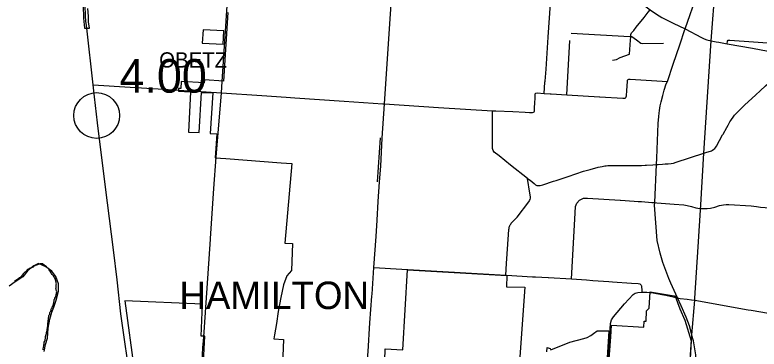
# Model space of a CAD drawing. Extents: x 1729596 to 1934326, y 644115 to 911751.
# Drawn here: x 1824362 to 1848780, y 670183 to 681139 of the extents above; entities that cross this region are included whole.
import ezdxf

# ---------------------------------------------------------------- set-up
doc = ezdxf.new("R2010")
doc.units = 0
for name, color, linetype in [('Default', 7, 'Continuous'), ('GM_X_City_Street', 7, 'Continuous'), ('GM_X_Corporation', 7, 'Continuous'), ('GM_X_Corporation_Text', 7, 'Continuous'), ('GM_X_County_Road', 7, 'Continuous'), ('GM_X_Township', 7, 'Continuous'), ('GM_X_Township_Road', 7, 'Continuous'), ('GM_X_Township_Text', 7, 'Continuous'), ('GM_X_US_Route', 7, 'Continuous')]:
    doc.layers.add(name, color=color, linetype=linetype)

msp = doc.modelspace()

# ---------------------------------------------------------------- linework, layer by layer
at = {"layer": 'Default'}
msp.add_circle((1827045, 677840), 750, dxfattribs=at)
at = {"layer": 'GM_X_City_Street'}
for points in [[(1844078, 682489), (1844188, 682354), (1844551, 681922), (1844726, 681707), (1844810, 681617), (1844897, 681531), (1845201, 681310), (1845410, 681158), (1845583, 681058), (1845591, 681054)], [(1836677, 681009), (1836772, 682434)], [(1846347, 680664), (1846355, 680687), (1846517, 681151), (1846591, 681367), (1846659, 681565), (1846683, 681635), (1846829, 682076)], [(1831162, 678952), (1831340, 681601), (1831343, 681769)], [(1844747, 680735), (1845008, 681052), (1845136, 681229), (1845201, 681310)], [(1845591, 681054), (1845960, 680870), (1846355, 680687), (1846885, 680396), (1846973, 680352), (1847061, 680317), (1847206, 680290), (1847368, 680257), (1847456, 680242)], [(1842609, 680544), (1844540, 680430)], [(1844550, 680165), (1844568, 680429), (1844569, 680443), (1844575, 680495), (1844598, 680549), (1844666, 680629), (1844745, 680732), (1844747, 680735)], [(1845419, 676445), (1845472, 677583), (1845485, 677812), (1845503, 677916), (1845512, 678009), (1845535, 678158), (1845561, 678293), (1845617, 678500), (1845669, 678672), (1845733, 678875), (1845769, 678960), (1845963, 679527), (1846176, 680154), (1846347, 680664)], [(1844540, 680430), (1844568, 680429), (1844607, 680427), (1844758, 680320), (1844903, 680213), (1844941, 680196), (1845638, 680215)], [(1847735, 680195), (1847747, 680281), (1847763, 680306), (1847815, 680306), (1849376, 680203), (1849436, 680197), (1849480, 680187), (1849554, 680155), (1849692, 680058), (1849854, 679940), (1849942, 679875), (1849888, 679772)], [(1844529, 679852), (1844550, 680163), (1844550, 680165)], [(1847456, 680242), (1847735, 680195), (1848561, 680047), (1848847, 679999), (1849507, 679879), (1849629, 679848), (1849888, 679772), (1849983, 679737), (1850029, 679718), (1850075, 679699)], [(1843972, 679652), (1844104, 679677), (1844221, 679745), (1844529, 679852)], [(1848303, 678175), (1848677, 678522), (1848813, 678650), (1848988, 678813), (1849229, 679022), (1849471, 679219), (1849626, 679343), (1849941, 679594), (1849997, 679641), (1850075, 679699)], [(1826931, 678843), (1828140, 678771), (1829068, 678718), (1829718, 678674)], [(1843547, 678453), (1843555, 678453), (1844303, 678406), (1844355, 678404), (1844387, 678412), (1844406, 678429), (1844421, 678454), (1844429, 678488), (1844439, 678659), (1844460, 678960), (1844466, 678997), (1844478, 679018), (1844502, 679034), (1844547, 679035), (1845769, 678960)], [(1832462, 678492), (1833257, 678440)], [(1835165, 678309), (1836437, 678222)], [(1847851, 677677), (1847871, 677708), (1847930, 677788), (1847976, 677847), (1848017, 677897), (1848088, 677971), (1848166, 678048), (1848189, 678069)], [(1847595, 677225), (1847721, 677452)], [(1847066, 676634), (1847188, 676673), (1847213, 676685)], [(1830781, 673788), (1830782, 673806), (1830885, 675453), (1830967, 676475)], [(1842035, 675685), (1842121, 675713), (1842511, 675842), (1843018, 676011), (1843241, 676075), (1843499, 676142), (1843630, 676172), (1843714, 676188), (1843766, 676195), (1843816, 676198), (1844223, 676200), (1844539, 676199), (1844716, 676199), (1844923, 676203), (1845040, 676209), (1845086, 676212)], [(1841573, 675541), (1841597, 675541), (1841687, 675569), (1842035, 675685)], [(1842619, 672484), (1842736, 674446), (1842760, 674855), (1842801, 674968), (1842890, 675063), (1843015, 675128), (1843146, 675134), (1844223, 675067), (1844236, 675063), (1844676, 675035), (1844816, 675025), (1844839, 675024)], [(1845419, 674983), (1845996, 674939), (1846306, 674916), (1846424, 674895), (1846565, 674858), (1846705, 674817), (1846840, 674795), (1846862, 674794), (1846880, 674793)], [(1846880, 674793), (1846958, 674789), (1847073, 674789), (1847185, 674805), (1847331, 674838), (1847483, 674885), (1847613, 674910), (1847696, 674919), (1847787, 674921), (1848522, 674877), (1848695, 674859), (1848830, 674836), (1849131, 674810)], [(1830559, 670575), (1830560, 670589), (1830740, 673138), (1830781, 673788)], [(1841440, 672549), (1841860, 672530)], [(1841860, 672530), (1841869, 672530), (1842619, 672484), (1843119, 672450)], [(1843329, 672436), (1843496, 672425), (1843853, 672400)], [(1844917, 672253), (1844924, 672231), (1844926, 672200), (1844929, 672149)], [(1845306, 672028), (1845593, 671975), (1845722, 671947)], [(1845722, 671947), (1845960, 671895), (1846033, 671879)], [(1846137, 671857), (1846186, 671846), (1846418, 671818), (1846563, 671798), (1846662, 671785)], [(1846662, 671785), (1846668, 671784), (1848424, 671472), (1848523, 671455), (1849656, 671265), (1850152, 671175), (1851462, 670939), (1852096, 670831)]]:
    msp.add_lwpolyline(points, dxfattribs=at)
at = {"layer": 'GM_X_Corporation'}
for points in [[(1826597, 681446), (1826612, 681029), (1826642, 680704), (1826808, 680704), (1826777, 680907), (1826772, 681094), (1826759, 681351)], [(1831348, 681221), (1831284, 680179), (1831210, 678967), (1830578, 679007), (1830572, 678908), (1829817, 678955), (1829803, 678721), (1829727, 678724), (1829729, 678640), (1830123, 678618), (1830063, 677300), (1830403, 677283), (1830488, 678597), (1830859, 678580), (1830773, 677249), (1830986, 677237), (1830937, 676456), (1831279, 676430), (1833096, 676292), (1833443, 676266), (1833220, 673658), (1833467, 673640), (1833434, 672761), (1833283, 672584), (1833173, 672288), (1833085, 671876), (1833003, 671416), (1832946, 671021), (1832883, 670647), (1832863, 670515), (1833173, 670502), (1833129, 669403)], [(1825292, 670159), (1825292, 670184), (1825300, 670244), (1825317, 670295), (1825317, 670321), (1825326, 670355), (1825326, 670415), (1825343, 670440), (1825351, 670466), (1825351, 670491), (1825368, 670542), (1825368, 670568), (1825368, 670594), (1825403, 670696), (1825403, 670722), (1825411, 670764), (1825420, 670790), (1825420, 670841), (1825428, 670867), (1825428, 670892), (1825445, 670943), (1825445, 670969), (1825445, 671046), (1825454, 671071), (1825454, 671122), (1825462, 671148), (1825462, 671199), (1825479, 671250), (1825479, 671276), (1825488, 671301), (1825505, 671327), (1825505, 671353), (1825513, 671378), (1825522, 671404), (1825539, 671429), (1825548, 671455), (1825556, 671489), (1825565, 671515), (1825582, 671540), (1825590, 671566), (1825607, 671591), (1825616, 671626), (1825641, 671702), (1825641, 671728), (1825650, 671754), (1825650, 671779), (1825650, 671805), (1825667, 671830), (1825676, 671856), (1825693, 671881), (1825701, 671907), (1825718, 671975), (1825727, 672001), (1825727, 672026), (1825735, 672061), (1825727, 672095), (1825718, 672120), (1825718, 672146), (1825710, 672171), (1825718, 672197), (1825718, 672299), (1825727, 672325), (1825718, 672351), (1825718, 672376), (1825693, 672453), (1825693, 672478), (1825658, 672530), (1825650, 672555), (1825624, 672581), (1825590, 672632), (1825565, 672658), (1825556, 672683), (1825522, 672734), (1825496, 672751), (1825488, 672777), (1825471, 672803), (1825445, 672837), (1825420, 672854), (1825403, 672879), (1825351, 672913), (1825326, 672939), (1825266, 672982), (1825215, 672982), (1825189, 672973), (1825155, 672965), (1825104, 672948), (1825070, 672939), (1825044, 672930), (1825019, 672913), (1824968, 672896), (1824959, 672871), (1824933, 672862), (1824908, 672845), (1824831, 672820), (1824806, 672803), (1824780, 672794), (1824729, 672743), (1824712, 672717), (1824686, 672700), (1824635, 672649), (1824584, 672572), (1824558, 672547), (1824533, 672530), (1824507, 672521), (1824473, 672487), (1824447, 672478), (1824422, 672453), (1824345, 672402)], [(1836435, 667543), (1836512, 670195), (1837091, 670161), (1837244, 672782), (1840502, 672598), (1840487, 672226), (1841095, 672208), (1840928, 669924)], [(1843847, 669716), (1843911, 670587), (1843939, 670971), (1844999, 670902), (1845010, 671101), (1845070, 671097), (1845087, 671434), (1845173, 671522), (1845202, 672061), (1845339, 672041), (1845998, 671924), (1846020, 671920), (1846177, 671505), (1846341, 671129), (1846554, 670450), (1846417, 668127)], [(1830540, 669567), (1830589, 670604), (1830475, 670609), (1830518, 671658), (1827964, 671763), (1828287, 669430)], [(1841820, 670091), (1841822, 670234), (1841925, 670207), (1841947, 670164), (1842571, 670405), (1843028, 670525), (1843135, 670565), (1843258, 670631), (1843349, 670689), (1843468, 670784), (1843847, 670779), (1843787, 669720)]]:
    msp.add_lwpolyline(points, dxfattribs=at)
msp.add_lwpolyline([(1830535, 680649), (1830505, 680211), (1831195, 680183), (1831219, 680602), (1831220, 680616)], close=True, dxfattribs=at)
at = {"layer": 'GM_X_County_Road'}
for points in [[(1841753, 678933), (1841756, 678966), (1841791, 679364), (1841862, 680408), (1841930, 681509), (1841933, 681550)], [(1836245, 674415), (1836285, 675023), (1836322, 675663), (1836363, 676179), (1836414, 677103), (1836490, 678219), (1836677, 681009)], [(1830967, 676475), (1831137, 678580), (1831162, 678952)], [(1841724, 678567), (1841753, 678933)], [(1829718, 678674), (1830479, 678623), (1831137, 678580), (1832462, 678492)], [(1841439, 678557), (1841443, 678576), (1841493, 678579), (1841724, 678567), (1841928, 678550), (1841955, 678548)], [(1833257, 678440), (1833261, 678440), (1833546, 678419), (1835165, 678309)], [(1841100, 677953), (1841101, 677953), (1841243, 677941), (1841343, 677935), (1841379, 677946), (1841396, 677964), (1841406, 677985), (1841410, 678011), (1841413, 678092), (1841424, 678253), (1841436, 678412), (1841434, 678539), (1841439, 678557)], [(1841955, 678548), (1842469, 678515), (1843547, 678453)], [(1836437, 678222), (1836490, 678219)], [(1836490, 678219), (1838259, 678101), (1840037, 677996), (1840144, 677992)], [(1848189, 678069), (1848303, 678175)], [(1841185, 675776), (1840626, 676217), (1840254, 676516), (1840092, 676640), (1840051, 676697), (1840037, 676762), (1840037, 677002), (1840037, 677996)], [(1840144, 677992), (1840696, 677973), (1841100, 677953)], [(1847721, 677452), (1847759, 677521), (1847820, 677628), (1847851, 677677)], [(1847213, 676685), (1847248, 676701), (1847298, 676733), (1847332, 676764), (1847361, 676801), (1847380, 676833), (1847583, 677204), (1847595, 677225)], [(1846967, 676602), (1847066, 676634)], [(1845086, 676212), (1845288, 676224), (1845409, 676233), (1845472, 676238), (1845611, 676247), (1845694, 676251), (1845796, 676259), (1845893, 676269), (1845970, 676283), (1846062, 676307), (1846962, 676601), (1846967, 676602)], [(1846576, 670629), (1846570, 670652), (1846492, 670941), (1846381, 671230), (1846220, 671605), (1846103, 671865), (1845996, 672104), (1845884, 672340), (1845813, 672499), (1845617, 673021), (1845533, 673326), (1845438, 673748), (1845349, 674905), (1845353, 674976), (1845354, 674988), (1845409, 676233), (1845419, 676445)], [(1841230, 675022), (1841249, 675052), (1841264, 675087), (1841275, 675130), (1841276, 675178), (1841261, 675296), (1841185, 675776), (1841269, 675720), (1841331, 675666), (1841397, 675607), (1841445, 675563), (1841483, 675547), (1841520, 675542), (1841573, 675541)], [(1840475, 672609), (1840497, 672994), (1840558, 673941), (1840571, 674100), (1840577, 674139), (1840584, 674175), (1840592, 674206), (1840602, 674236), (1840615, 674260), (1840629, 674283), (1840650, 674310), (1840842, 674507), (1841226, 675016), (1841230, 675022)], [(1836079, 671989), (1836079, 671989), (1836117, 672503), (1836139, 672860), (1836210, 673876), (1836245, 674415)], [(1836139, 672860), (1837062, 672806), (1838785, 672706), (1840475, 672609), (1840495, 672608)], [(1840495, 672608), (1841346, 672553), (1841440, 672549)], [(1843119, 672450), (1843329, 672436)], [(1843853, 672400), (1843965, 672393), (1844598, 672349), (1844816, 672333), (1844868, 672319), (1844907, 672282), (1844917, 672253)], [(1835726, 667283), (1835745, 667485), (1835757, 667591), (1835774, 667670), (1835786, 667727), (1835791, 667782), (1835839, 667894), (1836014, 668215), (1836071, 668330), (1836123, 668479), (1836116, 668587), (1836095, 668735), (1836041, 668994), (1835966, 669307), (1835946, 669390), (1835935, 669480), (1835928, 669628), (1835936, 669866), (1835956, 670105), (1836013, 671040), (1836074, 671915), (1836079, 671989)], [(1843821, 669743), (1843839, 669999), (1843883, 670657), (1843907, 671020), (1843934, 671139), (1844001, 671241), (1844363, 671669), (1844646, 671969), (1844716, 672019), (1844800, 672040), (1844936, 672044)], [(1844929, 672149), (1844936, 672044)], [(1844936, 672044), (1845026, 672045), (1845101, 672050), (1845226, 672043), (1845306, 672028)], [(1846033, 671879), (1846103, 671865), (1846137, 671857)], [(1829863, 667951), (1830197, 668799), (1830241, 668908), (1830480, 669493), (1830494, 669553), (1830533, 670220), (1830559, 670575)], [(1846640, 666840), (1846708, 667950), (1846757, 668714), (1846771, 668977), (1846764, 669216), (1846767, 669366), (1846766, 669501), (1846747, 669685), (1846707, 669967), (1846704, 669999), (1846624, 670451), (1846576, 670629)]]:
    msp.add_lwpolyline(points, dxfattribs=at)
at = {"layer": 'GM_X_Township'}
for points in [[(1846495, 669518), (1846570, 670652), (1846668, 671784), (1846672, 671849), (1846785, 673538), (1846869, 674912), (1846962, 676601), (1847206, 680290), (1847350, 682131)], [(1825324, 670099), (1825363, 670338), (1825434, 670540), (1825459, 670865), (1825506, 671160), (1825577, 671393), (1825644, 671560), (1825715, 671782), (1825790, 672081), (1825791, 672322), (1825703, 672567), (1825577, 672742), (1825381, 672876), (1825134, 672991), (1824988, 672916), (1824784, 672758), (1824621, 672553), (1824371, 672393), (1824176, 672251)]]:
    msp.add_lwpolyline(points, dxfattribs=at)
at = {"layer": 'GM_X_Township_Road'}
for points in [[(1842469, 678515), (1842571, 680299)], [(1836258, 675663), (1836354, 677106)], [(1844839, 675024), (1844918, 675018), (1845261, 674994)], [(1845261, 674994), (1845280, 674993), (1845354, 674988), (1845366, 674987)], [(1845366, 674987), (1845419, 674983)]]:
    msp.add_lwpolyline(points, dxfattribs=at)
at = {"layer": 'GM_X_US_Route'}
for points in [[(1826695, 680925), (1826675, 681108), (1826665, 681459), (1826674, 681696), (1826707, 681965), (1826719, 682049), (1826732, 682101), (1826762, 682218), (1826847, 682508), (1826970, 682899), (1827010, 683023), (1827112, 683332)], [(1826701, 680872), (1826695, 680925)], [(1828076, 668424), (1828078, 668435), (1828095, 668678), (1828104, 668988), (1828098, 669186), (1828089, 669347), (1828064, 669738), (1827942, 670571), (1827843, 671337), (1827713, 672459), (1827600, 673434), (1827337, 675491), (1827070, 677598), (1826976, 678448), (1826931, 678843), (1826719, 680703), (1826701, 680872)]]:
    msp.add_lwpolyline(points, dxfattribs=at)

# ---------------------------------------------------------------- texts
at = {"layer": 'Default'}
msp.add_text('4.00', height=1100, dxfattribs=at).set_placement((1827795, 678590))
at = {"layer": 'GM_X_Corporation_Text'}
msp.add_text('OBETZ', height=500, rotation=0, dxfattribs=at).set_placement((1829096, 679413))
at = {"layer": 'GM_X_Township_Text'}
msp.add_text('HAMILTON', height=900, rotation=0, dxfattribs=at).set_placement((1829761, 671496))

doc.saveas('drawing.dxf')
